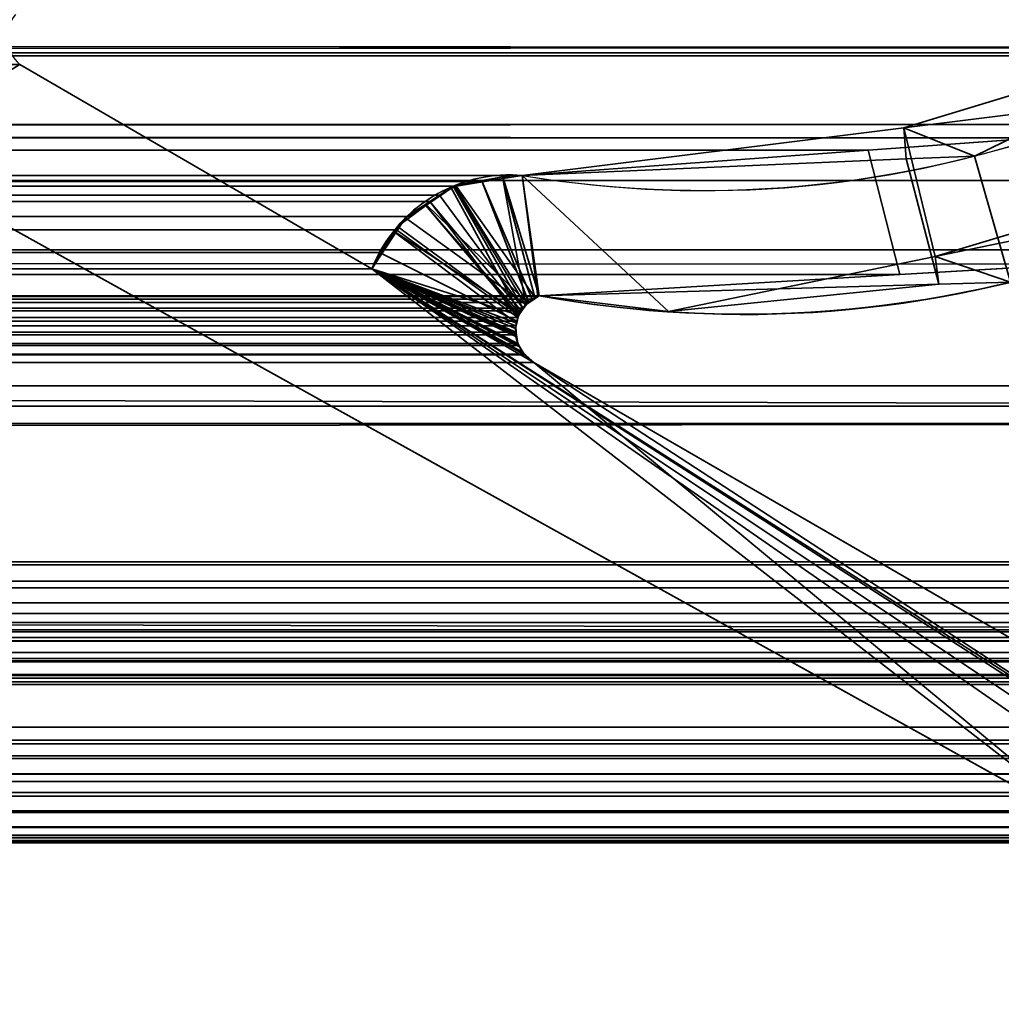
# Model space of a CAD drawing. Header units: millimetres. Extents: x -603 to 3703, y -120 to 193.
# Tile 417 of 656: x 1973 to 1979, y -6 to 0. Entities that reach past the tile are written whole.
import ezdxf

# ---------------------------------------------------------------- set-up
doc = ezdxf.new("R2010")
doc.units = ezdxf.units.MM
doc.layers.add('152', color=7, linetype='Continuous', true_color=0xffffff)

# ---------------------------------------------------------------- blocks, each defined once
blk = doc.blocks.new('UG_SURFACE_002')
at = {"layer": '152', "color": 252, "linetype": 'Continuous', "lineweight": 35}
for points in [[(2177.5, -35, 2213.0001), (2177.5, 174.4, 2213.0001), (822.5, 174.4, 2213.0001), (822.5, -35, 2213.0001)], [(972.5, -35, 2063), (972.5, 174.4, 2063), (2027.4999, 174.4, 2063), (2027.4999, -35, 2063)]]:
    blk.add_3dface(points, dxfattribs=at)
blk = doc.blocks.new('UG_SURFACE_085')
at = {"layer": '152', "color": 43, "linetype": 'Continuous', "lineweight": 35}
for points in [[(1016, -49, 2017), (1984, -49, 2017), (1984, 0, 2017), (1016, 0, 2017)], [(1081, 0, 948), (1107, 0, 951.5), (1984, 0, 2), (1016, 0, 2)], [(1107, 0, 1186.5), (1081, 0, 1190.0001), (1016, 0, 2017), (1984, 0, 2017)], [(1984, 0, 2017), (1984, 0, 2), (1107, 0, 951.5), (1107, 0, 1186.5)], [(1016, 0, 2), (1984, 0, 2), (1984, -2), (1016, -2)], [(1016, -47), (1016, -2), (1984, -2), (1984, -47)]]:
    blk.add_3dface(points, dxfattribs=at)
blk = doc.blocks.new('UG_SURFACE_089')
at = {"layer": '152', "color": 252, "linetype": 'Continuous', "lineweight": 35}
for points in [[(1011, -46.92, 2022.5), (1989, -46.92, 2022.5), (1989, 14.42, 2022.5), (1011, 14.42, 2022.5)], [(1012.5, -46.92, 2020.9999), (1012.5, 14.42, 2020.9999), (1987.5, 14.42, 2020.9999), (1987.5, -46.92, 2020.9999)]]:
    blk.add_3dface(points, dxfattribs=at)
blk = doc.blocks.new('UG_SURFACE_144')
at = {"layer": '152', "color": 7, "linetype": 'Continuous', "lineweight": 35}
for points in [[(1981.4751, 0.7572, 2014.9751), (1980.0892, -0.0172, 2013.5891), (1019.9108, -0.0172, 2013.5891), (1018.5249, 0.7572, 2014.9751)], [(1014.2697, -0.8721, 2019.2304), (1985.6925, 0.5499, 2019.1925), (1985.6869, -0.4242, 2019.187)], [(1014.2697, -0.8721, 2019.2304), (1014.3075, 0.5499, 2019.1925), (1985.6925, 0.5499, 2019.1925)], [(1981.8425, 0.0339, 2015.3425), (1017.8912, 0.4417, 2015.6088), (1019.3079, -0.7461, 2014.1921)], [(1981.8425, 0.0339, 2015.3425), (1982.1423, 0.3422, 2015.6424), (1017.8912, 0.4417, 2015.6088)], [(1986.8573, -2.122, 2020.3571), (1013.2391, 0.3109, 2020.2608), (1013.1508, -2.0882, 2020.3493)], [(1986.8573, -2.122, 2020.3571), (1986.7144, 0.3099, 2020.2143), (1013.2391, 0.3109, 2020.2608)], [(1981.8425, 0.0339, 2015.3425), (1019.3079, -0.7461, 2014.1921), (1019.6105, -0.83, 2013.8896)], [(1019.6105, -0.83, 2013.8896), (1980.3668, -0.7665, 2013.8669), (1981.8425, 0.0339, 2015.3425)], [(1019.9108, -0.0172, 2013.5891), (1980.0892, -0.0172, 2013.5891), (1979.208, -0.5094, 2012.7079)], [(1020.792, -0.5094, 2012.7079), (1019.9108, -0.0172, 2013.5891), (1979.208, -0.5094, 2012.7079)], [(1026.9057, -0.0688, 2006.5944), (1024.7903, -1.2961, 2008.7097), (1975.2097, -1.2961, 2008.7097), (1973.0943, -0.0688, 2006.5944)], [(1973.0943, -0.0688, 2006.5944), (1975.2097, -1.2961, 2008.7097), (1979.6005, -4.6975, 2013.1006), (1972.2236, -0.597, 2005.7235)], [(1985.6869, -0.4242, 2019.187), (1014.1946, -1.1999, 2019.3055), (1014.2697, -0.8721, 2019.2304)], [(1985.6869, -0.4242, 2019.187), (1985.8462, -1.1821, 2019.3462), (1014.1946, -1.1999, 2019.3055)], [(1979.208, -0.5094, 2012.7079), (1978.1899, -0.5839, 2011.6899), (1021.8101, -0.5839, 2011.6899), (1020.792, -0.5094, 2012.7079)], [(1978.1899, -0.5839, 2011.6899), (1979.208, -0.5094, 2012.7079), (1979.4418, -1.2682, 2012.9418), (1978.3791, -1.3308, 2011.8792)], [(1021.8101, -0.5839, 2011.6899), (1978.1899, -0.5839, 2011.6899), (1976.1124, -0.7357, 2009.6123), (1023.8876, -0.7357, 2009.6123)], [(1978.3791, -1.3308, 2011.8792), (1976.2144, -1.4582, 2009.7144), (1976.1124, -0.7357, 2009.6123), (1978.1899, -0.5839, 2011.6899)], [(1972.2236, -0.597, 2005.7235), (1979.6005, -4.6975, 2013.1006), (1020.3995, -4.6975, 2013.1006), (1027.7764, -0.597, 2005.7235)], [(1979.4418, -1.2682, 2012.9418), (1980.3668, -0.7665, 2013.8669), (1019.6105, -0.83, 2013.8896)], [(1024.0185, -0.7343, 2009.4814), (1023.8876, -0.7357, 2009.6123), (1976.1124, -0.7357, 2009.6123)], [(1024.0185, -0.7343, 2009.4814), (1976.1124, -0.7357, 2009.6123), (1975.8708, -0.7731, 2009.3708)], [(1975.8708, -0.7731, 2009.3708), (1024.1283, -0.7667, 2009.3718), (1024.0185, -0.7343, 2009.4814)], [(1024.1283, -0.7667, 2009.3718), (1975.8708, -0.7731, 2009.3708), (1975.6985, -0.7998, 2009.1984)], [(1975.6985, -0.7998, 2009.1984), (1024.3875, -0.8429, 2009.1126), (1024.1283, -0.7667, 2009.3718)], [(1976.2069, -1.462, 2009.707), (1976.1724, -1.4795, 2009.6724), (1975.8708, -0.7731, 2009.3708), (1976.1124, -0.7357, 2009.6123)], [(1976.1124, -0.7357, 2009.6123), (1976.2144, -1.4582, 2009.7144), (1976.2069, -1.462, 2009.707)], [(1975.6985, -0.7998, 2009.1984), (1975.6159, -0.8539, 2009.1159), (1024.3875, -0.8429, 2009.1126)], [(1976.1159, -1.5323, 2009.6159), (1975.6159, -0.8539, 2009.1159), (1975.6985, -0.7998, 2009.1984)], [(1975.6985, -0.7998, 2009.1984), (1975.8708, -0.7731, 2009.3708), (1976.1524, -1.4982, 2009.6524), (1976.1159, -1.5323, 2009.6159)], [(1975.8708, -0.7731, 2009.3708), (1976.1724, -1.4795, 2009.6724), (1976.1524, -1.4982, 2009.6524)], [(1019.6105, -0.83, 2013.8896), (1021.6314, -1.3904, 2011.8687), (1978.3791, -1.3308, 2011.8792)], [(1978.3791, -1.3308, 2011.8792), (1979.4418, -1.2682, 2012.9418), (1019.6105, -0.83, 2013.8896)], [(1024.3959, -0.8454, 2009.104), (1024.3875, -0.8429, 2009.1126), (1975.6159, -0.8539, 2009.1159)], [(1024.3959, -0.8454, 2009.104), (1975.6159, -0.8539, 2009.1159), (1975.5583, -0.8916, 2009.0582)], [(1975.5583, -0.8916, 2009.0582), (1024.443, -0.8844, 2009.057), (1024.3959, -0.8454, 2009.104)], [(1024.645, -1.0515, 2008.8551), (1024.443, -0.8844, 2009.057), (1975.5583, -0.8916, 2009.0582)], [(1975.5583, -0.8916, 2009.0582), (1975.6159, -0.8539, 2009.1159), (1976.1159, -1.5323, 2009.6159), (1976.1066, -1.5495, 2009.6066)], [(1024.645, -1.0515, 2008.8551), (1975.5583, -0.8916, 2009.0582), (1975.4189, -0.9829, 2008.919)], [(1976.0853, -1.5884, 2009.5854), (1975.3581, -1.0629, 2008.8582), (1975.4189, -0.9829, 2008.919), (1975.5583, -0.8916, 2009.0582)], [(1976.1066, -1.5495, 2009.6066), (1976.0853, -1.5884, 2009.5854), (1975.5583, -0.8916, 2009.0582)], [(1975.4189, -0.9829, 2008.919), (1024.6468, -1.0545, 2008.8532), (1024.645, -1.0515, 2008.8551)], [(1975.4189, -0.9829, 2008.919), (1975.3581, -1.0629, 2008.8582), (1024.6468, -1.0545, 2008.8532)], [(1024.6468, -1.0545, 2008.8532), (1975.3581, -1.0629, 2008.8582), (1975.2555, -1.1981, 2008.7554)], [(1975.2555, -1.1981, 2008.7554), (1024.7903, -1.2961, 2008.7097), (1024.6468, -1.0545, 2008.8532)], [(1975.2555, -1.1981, 2008.7554), (1975.3581, -1.0629, 2008.8582), (1976.0853, -1.5884, 2009.5854), (1976.0796, -1.6115, 2009.5797)], [(1014.1946, -1.1999, 2019.3055), (1985.8462, -1.1821, 2019.3462), (1986.3259, -3.4653, 2019.8257)], [(1986.3259, -3.4653, 2019.8257), (1013.6755, -3.4656, 2019.8245), (1014.1946, -1.1999, 2019.3055)], [(1975.2555, -1.1981, 2008.7554), (1975.2097, -1.2961, 2008.7097), (1024.7903, -1.2961, 2008.7097)], [(1976.0796, -1.6115, 2009.5797), (1976.0729, -1.6382, 2009.573), (1975.2097, -1.2961, 2008.7097), (1975.2555, -1.1981, 2008.7554)], [(1975.2097, -1.2961, 2008.7097), (1980.1003, -4.5617, 2013.6001), (1980.0317, -4.6469, 2013.5317)], [(1975.2097, -1.2961, 2008.7097), (1980.1462, -4.441, 2013.6461), (1980.1432, -4.4634, 2013.6433)], [(1980.1462, -4.441, 2013.6461), (1975.2097, -1.2961, 2008.7097), (1976.1825, -1.8586, 2009.6824)], [(1980.1432, -4.4634, 2013.6433), (1980.1078, -4.5523, 2013.6077), (1980.1003, -4.5617, 2013.6001), (1975.2097, -1.2961, 2008.7097)], [(1975.2097, -1.2961, 2008.7097), (1976.0729, -1.6382, 2009.573), (1976.0729, -1.6768, 2009.573)], [(1975.2097, -1.2961, 2008.7097), (1976.123, -1.8086, 2009.6228), (1976.1276, -1.8126, 2009.6276), (1976.1825, -1.8586, 2009.6824)], [(1975.2097, -1.2961, 2008.7097), (1976.0859, -1.7456, 2009.5859), (1976.0927, -1.7572, 2009.5928)], [(1976.0927, -1.7572, 2009.5928), (1976.123, -1.8086, 2009.6228), (1975.2097, -1.2961, 2008.7097)], [(1976.0729, -1.6768, 2009.573), (1976.0728, -1.6936, 2009.5727), (1975.2097, -1.2961, 2008.7097)], [(1976.0728, -1.6936, 2009.5727), (1976.0859, -1.7456, 2009.5859), (1975.2097, -1.2961, 2008.7097)], [(1979.7131, -4.7292, 2013.2132), (1979.6005, -4.6975, 2013.1006), (1975.2097, -1.2961, 2008.7097), (1980.0317, -4.6469, 2013.5317)], [(1978.3791, -1.3308, 2011.8792), (1021.6314, -1.3904, 2011.8687), (1022.2456, -1.5607, 2011.2543)], [(1978.3791, -1.3308, 2011.8792), (1022.2456, -1.5607, 2011.2543), (1023.7856, -1.4582, 2009.7144)], [(1023.7856, -1.4582, 2009.7144), (1976.2144, -1.4582, 2009.7144), (1978.3791, -1.3308, 2011.8792)], [(1023.7856, -1.4582, 2009.7144), (1023.7929, -1.4627, 2009.7072), (1976.2069, -1.462, 2009.707)], [(1976.2069, -1.462, 2009.707), (1976.2144, -1.4582, 2009.7144), (1023.7856, -1.4582, 2009.7144)], [(1976.1724, -1.4795, 2009.6724), (1976.2069, -1.462, 2009.707), (1023.7929, -1.4627, 2009.7072)], [(1976.1724, -1.4795, 2009.6724), (1023.7929, -1.4627, 2009.7072), (1023.8483, -1.4972, 2009.6517)], [(1023.8483, -1.4972, 2009.6517), (1976.1524, -1.4982, 2009.6524), (1976.1724, -1.4795, 2009.6724)], [(1976.1159, -1.5323, 2009.6159), (1023.8483, -1.4972, 2009.6517), (1023.8578, -1.5032, 2009.6421)], [(1976.1159, -1.5323, 2009.6159), (1976.1524, -1.4982, 2009.6524), (1023.8483, -1.4972, 2009.6517)], [(1023.8578, -1.5032, 2009.6421), (1976.1066, -1.5495, 2009.6066), (1976.1159, -1.5323, 2009.6159)], [(1023.8578, -1.5032, 2009.6421), (1023.8941, -1.549, 2009.6059), (1976.1066, -1.5495, 2009.6066)], [(1976.0853, -1.5884, 2009.5854), (1023.8941, -1.549, 2009.6059), (1023.8994, -1.5558, 2009.6006)], [(1976.0853, -1.5884, 2009.5854), (1976.1066, -1.5495, 2009.6066), (1023.8941, -1.549, 2009.6059)], [(1023.8994, -1.5558, 2009.6006), (1976.0796, -1.6115, 2009.5797), (1976.0853, -1.5884, 2009.5854)], [(1023.8994, -1.5558, 2009.6006), (1023.9217, -1.6106, 2009.5782), (1976.0796, -1.6115, 2009.5797)], [(1023.9217, -1.6106, 2009.5782), (1023.9217, -1.6108, 2009.5782), (1976.0796, -1.6115, 2009.5797)], [(1976.0729, -1.6382, 2009.573), (1023.9217, -1.6108, 2009.5782), (1023.9288, -1.6734, 2009.5713)], [(1976.0729, -1.6382, 2009.573), (1976.0796, -1.6115, 2009.5797), (1023.9217, -1.6108, 2009.5782)], [(1023.9288, -1.6734, 2009.5713), (1976.0729, -1.6768, 2009.573), (1976.0729, -1.6382, 2009.573)], [(1976.0728, -1.6936, 2009.5727), (1023.9283, -1.6767, 2009.5718), (1023.9205, -1.7264, 2009.5794)], [(1023.9205, -1.7264, 2009.5794), (1976.0859, -1.7456, 2009.5859), (1976.0728, -1.6936, 2009.5727)], [(1023.9288, -1.6734, 2009.5713), (1023.9283, -1.6767, 2009.5718), (1976.0729, -1.6768, 2009.573)], [(1976.0728, -1.6936, 2009.5727), (1976.0729, -1.6768, 2009.573), (1023.9283, -1.6767, 2009.5718)], [(1976.123, -1.8086, 2009.6228), (1023.9074, -1.7574, 2009.5925), (1023.8804, -1.8045, 2009.6197)], [(1023.9074, -1.7574, 2009.5925), (1976.0927, -1.7572, 2009.5928), (1976.0859, -1.7456, 2009.5859)], [(1976.0859, -1.7456, 2009.5859), (1023.9141, -1.7456, 2009.5859), (1023.9074, -1.7574, 2009.5925)], [(1976.123, -1.8086, 2009.6228), (1976.0927, -1.7572, 2009.5928), (1023.9074, -1.7574, 2009.5925)], [(1023.9205, -1.7264, 2009.5794), (1023.9141, -1.7456, 2009.5859), (1976.0859, -1.7456, 2009.5859)], [(1976.1276, -1.8126, 2009.6276), (1023.872, -1.8117, 2009.6281), (1023.8175, -1.8586, 2009.6824)], [(1023.8175, -1.8586, 2009.6824), (1976.1825, -1.8586, 2009.6824), (1976.1276, -1.8126, 2009.6276)], [(1023.8804, -1.8045, 2009.6197), (1023.872, -1.8117, 2009.6281), (1976.1276, -1.8126, 2009.6276)], [(1023.8804, -1.8045, 2009.6197), (1976.1276, -1.8126, 2009.6276), (1976.123, -1.8086, 2009.6228)], [(1979.9683, -4.0486, 2013.4683), (1976.1825, -1.8586, 2009.6824), (1023.8175, -1.8586, 2009.6824), (1020.0317, -4.0486, 2013.4683)], [(1976.1825, -1.8586, 2009.6824), (1979.9683, -4.0486, 2013.4683), (1980.0566, -4.1271, 2013.5567), (1980.1462, -4.441, 2013.6461)], [(1013.1508, -2.0882, 2020.3493), (1013.0994, -2.223, 2020.4005), (1986.8972, -2.2255, 2020.3972)], [(1013.1508, -2.0882, 2020.3493), (1986.8972, -2.2255, 2020.3972), (1986.8573, -2.122, 2020.3571)], [(1986.8972, -2.2255, 2020.3972), (1013.0994, -2.223, 2020.4005), (1012.7817, -3.0566, 2020.7183)], [(1012.7817, -3.0566, 2020.7183), (1987.2183, -3.0566, 2020.7183), (1986.8972, -2.2255, 2020.3972)], [(1987.2634, -3.1716, 2020.7634), (1987.2252, -3.074, 2020.7253), (1012.7748, -3.074, 2020.7253), (1012.7366, -3.1716, 2020.7634)], [(1012.7748, -3.074, 2020.7253), (1987.2252, -3.074, 2020.7253), (1987.2183, -3.0566, 2020.7183), (1012.7817, -3.0566, 2020.7183)], [(1012.7366, -3.1716, 2020.7634), (1012.7319, -3.2122, 2020.7682), (1987.2681, -3.2122, 2020.7682)], [(1012.7366, -3.1716, 2020.7634), (1987.2681, -3.2122, 2020.7682), (1987.2634, -3.1716, 2020.7634)], [(1987.2681, -3.2122, 2020.7682), (1012.7319, -3.2122, 2020.7682), (1012.7214, -3.3021, 2020.7787)], [(1987.2786, -3.3021, 2020.7787), (1987.2681, -3.2122, 2020.7682), (1012.7214, -3.3021, 2020.7787)], [(1012.7214, -3.3021, 2020.7787), (1012.7302, -3.3666, 2020.7696), (1987.2698, -3.3666, 2020.7696), (1987.2786, -3.3021, 2020.7787)], [(1987.2698, -3.3666, 2020.7696), (1012.7302, -3.3666, 2020.7696), (1012.7378, -3.4209, 2020.7622)], [(1987.2622, -3.4209, 2020.7622), (1987.2698, -3.3666, 2020.7696), (1012.7378, -3.4209, 2020.7622)], [(1987.2622, -3.4209, 2020.7622), (1012.7378, -3.4209, 2020.7622), (1012.7558, -3.4761, 2020.7443)], [(1987.2442, -3.4761, 2020.7443), (1987.2622, -3.4209, 2020.7622), (1012.7558, -3.4761, 2020.7443)], [(1012.7558, -3.4761, 2020.7443), (1012.7753, -3.5105, 2020.7248), (1987.2247, -3.5105, 2020.7248), (1987.2442, -3.4761, 2020.7443)], [(1986.3398, -3.5319, 2019.8398), (1013.6602, -3.5319, 2019.8398), (1013.6755, -3.4656, 2019.8245)], [(1013.6755, -3.4656, 2019.8245), (1986.3259, -3.4653, 2019.8257), (1986.3398, -3.5319, 2019.8398)], [(1987.1737, -3.6004, 2020.6738), (1012.7753, -3.5105, 2020.7248), (1012.8263, -3.6004, 2020.6738)], [(1987.1737, -3.6004, 2020.6738), (1987.2247, -3.5105, 2020.7248), (1012.7753, -3.5105, 2020.7248)], [(1013.5705, -3.6511, 2019.9294), (1986.3398, -3.5319, 2019.8398), (1986.4295, -3.6511, 2019.9294)], [(1013.5705, -3.6511, 2019.9294), (1013.6602, -3.5319, 2019.8398), (1986.3398, -3.5319, 2019.8398)], [(1987.1737, -3.6004, 2020.6738), (1012.8263, -3.6004, 2020.6738), (1012.8601, -3.6291, 2020.6399)], [(1012.8601, -3.6291, 2020.6399), (1987.1422, -3.6359, 2020.642), (1987.1737, -3.6004, 2020.6738)], [(1012.8601, -3.6291, 2020.6399), (1012.9831, -3.7332, 2020.5169), (1987.0169, -3.7332, 2020.5169)], [(1987.0169, -3.7332, 2020.5169), (1987.1287, -3.6509, 2020.6287), (1012.8601, -3.6291, 2020.6399)], [(1987.1287, -3.6509, 2020.6287), (1987.1422, -3.6359, 2020.642), (1012.8601, -3.6291, 2020.6399)], [(1013.5633, -3.6559, 2019.9368), (1986.4367, -3.6559, 2019.9368), (1986.5602, -3.7382, 2020.0603), (1013.4398, -3.7382, 2020.0603)], [(1986.4295, -3.6511, 2019.9294), (1013.5633, -3.6559, 2019.9368), (1013.5705, -3.6511, 2019.9294)], [(1986.4295, -3.6511, 2019.9294), (1986.4367, -3.6559, 2019.9368), (1013.5633, -3.6559, 2019.9368)], [(1012.9995, -3.7378, 2020.5004), (1987.0005, -3.7378, 2020.5004), (1987.0169, -3.7332, 2020.5169), (1012.9831, -3.7332, 2020.5169)], [(1013.1394, -3.7769, 2020.3607), (1986.8606, -3.7769, 2020.3607), (1987.0005, -3.7378, 2020.5004), (1012.9995, -3.7378, 2020.5004)], [(1986.8026, -3.7931, 2020.3025), (1013.1394, -3.7769, 2020.3607), (1013.1974, -3.7931, 2020.3025)], [(1986.8026, -3.7931, 2020.3025), (1986.8606, -3.7769, 2020.3607), (1013.1394, -3.7769, 2020.3607)], [(1013.1974, -3.7931, 2020.3025), (1986.7063, -3.7758, 2020.2062), (1986.8026, -3.7931, 2020.3025)], [(1013.1974, -3.7931, 2020.3025), (1013.2937, -3.7758, 2020.2062), (1986.7063, -3.7758, 2020.2062)], [(1986.5836, -3.7538, 2020.0837), (1013.2937, -3.7758, 2020.2062), (1013.4164, -3.7538, 2020.0837)], [(1986.5836, -3.7538, 2020.0837), (1986.7063, -3.7758, 2020.2062), (1013.2937, -3.7758, 2020.2062)], [(1013.4164, -3.7538, 2020.0837), (1986.5602, -3.7382, 2020.0603), (1986.5836, -3.7538, 2020.0837)], [(1013.4164, -3.7538, 2020.0837), (1013.4398, -3.7382, 2020.0603), (1986.5602, -3.7382, 2020.0603)], [(1019.9444, -4.1298, 2013.5555), (1980.0566, -4.1271, 2013.5567), (1979.9683, -4.0486, 2013.4683)], [(1979.9683, -4.0486, 2013.4683), (1020.0317, -4.0486, 2013.4683), (1019.9444, -4.1298, 2013.5555)], [(1019.9095, -4.1622, 2013.5903), (1980.0806, -4.1484, 2013.5806), (1980.0566, -4.1271, 2013.5567)], [(1980.0566, -4.1271, 2013.5567), (1019.9444, -4.1298, 2013.5555), (1019.9095, -4.1622, 2013.5903)], [(1019.8807, -4.223, 2013.6194), (1980.1209, -4.2216, 2013.6209), (1980.0806, -4.1484, 2013.5806)], [(1019.9095, -4.1622, 2013.5903), (1019.8807, -4.223, 2013.6194), (1980.0806, -4.1484, 2013.5806)], [(1019.8613, -4.2638, 2013.6387), (1980.1297, -4.2376, 2013.6297), (1980.1209, -4.2216, 2013.6209)], [(1980.1209, -4.2216, 2013.6209), (1019.8807, -4.223, 2013.6194), (1019.8613, -4.2638, 2013.6387)], [(1019.8613, -4.2638, 2013.6387), (1980.1521, -4.3284, 2013.6521), (1980.1297, -4.2376, 2013.6297)], [(1019.851, -4.3071, 2013.649), (1019.8498, -4.3306, 2013.6502), (1980.1522, -4.3304, 2013.6523)], [(1019.8613, -4.2638, 2013.6387), (1019.851, -4.3071, 2013.649), (1980.1521, -4.3284, 2013.6521)], [(1019.851, -4.3071, 2013.649), (1980.1522, -4.3304, 2013.6523), (1980.1521, -4.3284, 2013.6521)], [(1980.1522, -4.3304, 2013.6523), (1019.8498, -4.3306, 2013.6502), (1019.8462, -4.3976, 2013.6538)], [(1980.1546, -4.3759, 2013.6547), (1980.1522, -4.3304, 2013.6523), (1019.8462, -4.3976, 2013.6538)], [(1980.1546, -4.3759, 2013.6547), (1019.8462, -4.3976, 2013.6538), (1019.8519, -4.4412, 2013.648)], [(1980.1546, -4.3759, 2013.6547), (1019.8519, -4.4412, 2013.648), (1019.8519, -4.4415, 2013.648)], [(1019.8519, -4.4415, 2013.648), (1980.1462, -4.441, 2013.6461), (1980.1546, -4.3759, 2013.6547)], [(1980.1432, -4.4634, 2013.6433), (1980.1462, -4.441, 2013.6461), (1019.8519, -4.4415, 2013.648)], [(1019.8519, -4.4415, 2013.648), (1019.8922, -4.5523, 2013.6077), (1980.1078, -4.5523, 2013.6077)], [(1980.1078, -4.5523, 2013.6077), (1980.1432, -4.4634, 2013.6433), (1019.8519, -4.4415, 2013.648)], [(1019.8997, -4.5617, 2013.6001), (1980.1003, -4.5617, 2013.6001), (1980.1078, -4.5523, 2013.6077), (1019.8922, -4.5523, 2013.6077)], [(1019.9683, -4.6469, 2013.5317), (1980.0317, -4.6469, 2013.5317), (1980.1003, -4.5617, 2013.6001), (1019.8997, -4.5617, 2013.6001)], [(1980.0277, -4.6518, 2013.5276), (1019.9683, -4.6469, 2013.5317), (1019.9723, -4.6518, 2013.5276)], [(1980.0277, -4.6518, 2013.5276), (1980.0317, -4.6469, 2013.5317), (1019.9683, -4.6469, 2013.5317)], [(1980.0277, -4.6518, 2013.5276), (1019.9723, -4.6518, 2013.5276), (1020.0671, -4.706, 2013.4327)], [(1020.0671, -4.706, 2013.4327), (1979.9342, -4.7114, 2013.4342), (1980.0277, -4.6518, 2013.5276)], [(1979.9322, -4.7126, 2013.432), (1020.0671, -4.706, 2013.4327), (1020.1013, -4.7255, 2013.3986)], [(1979.9322, -4.7126, 2013.432), (1979.9342, -4.7114, 2013.4342), (1020.0671, -4.706, 2013.4327)], [(1979.9322, -4.7126, 2013.432), (1020.1013, -4.7255, 2013.3986), (1020.1766, -4.735, 2013.3233)], [(1020.1766, -4.735, 2013.3233), (1979.823, -4.7332, 2013.3231), (1979.9322, -4.7126, 2013.432)], [(1020.2439, -4.7435, 2013.2561), (1979.7131, -4.7292, 2013.2132), (1979.7658, -4.744, 2013.2658)], [(1020.2439, -4.7435, 2013.2561), (1020.287, -4.7307, 2013.2129), (1979.7131, -4.7292, 2013.2132)], [(1020.287, -4.7307, 2013.2129), (1020.3995, -4.6975, 2013.1006), (1979.6005, -4.6975, 2013.1006)], [(1979.6005, -4.6975, 2013.1006), (1979.7131, -4.7292, 2013.2132), (1020.287, -4.7307, 2013.2129)], [(1979.7658, -4.744, 2013.2658), (1979.823, -4.7332, 2013.3231), (1020.1766, -4.735, 2013.3233)], [(1979.7658, -4.744, 2013.2658), (1020.1766, -4.735, 2013.3233), (1020.2439, -4.7435, 2013.2561)]]:
    blk.add_3dface(points, dxfattribs=at)
blk = doc.blocks.new('UG_SURFACE_145')
at = {"layer": '152', "color": 7, "linetype": 'Continuous', "lineweight": 35}
for points in [[(1980.442, 0.1689, -7), (1978.8275, -0.6193, -7), (1978.4043, -0.4504, 2011.9042)], [(1978.4043, -0.4504, 2011.9042), (1979.8343, -0.2724, 2013.3343), (1980.442, 0.1689, -7)], [(1980.7552, -0.5715, -7), (1979.0441, -1.3769, -7), (1978.8275, -0.6193, -7), (1980.442, 0.1689, -7)], [(1973.0943, -0.0688, -7), (1975.2097, -1.2961, -7), (1979.6005, -4.6975, -7), (1972.2236, -0.597, -7)], [(1972.2236, -0.597, 2005.7235), (1979.6005, -4.6975, 2013.1006), (1975.2097, -1.2961, 2008.7097), (1973.0943, -0.0688, 2006.5944)], [(1973.0943, -0.0688, 2006.5944), (1975.2097, -1.2961, 2008.7097), (1975.2097, -1.2961, -7), (1973.0943, -0.0688, -7)], [(1978.5916, -1.2233, 2012.0914), (1980.5548, -0.8182, 2014.0548), (1979.8343, -0.2724, 2013.3343), (1978.4043, -0.4504, 2011.9042)], [(1976.9908, -1.5536, 2010.4909), (1978.5916, -1.2233, 2012.0914), (1978.4043, -0.4504, 2011.9042), (1976.1124, -0.7357, 2009.6123)], [(1976.1124, -0.7357, 2009.6123), (1978.4043, -0.4504, 2011.9042), (1978.4173, -0.6369, -7)], [(1978.8275, -0.6193, -7), (1978.4173, -0.6369, -7), (1978.4043, -0.4504, 2011.9042)], [(1980.7552, -0.5715, -7), (1980.5548, -0.8182, 2014.0548), (1978.5916, -1.2233, 2012.0914)], [(1978.5916, -1.2233, 2012.0914), (1979.0441, -1.3769, -7), (1980.7552, -0.5715, -7)], [(1972.2236, -0.597, -7), (1979.6005, -4.6975, -7), (1979.6005, -4.6975, 2013.1006), (1972.2236, -0.597, 2005.7235)], [(1978.6143, -1.3892, -7), (1976.2144, -1.4582, -7), (1976.1124, -0.7357, -7), (1978.4173, -0.6369, -7)], [(1978.4173, -0.6369, -7), (1976.1124, -0.7357, -7), (1976.1124, -0.7357, 2009.6123)], [(1978.4173, -0.6369, -7), (1978.8275, -0.6193, -7), (1979.0441, -1.3769, -7), (1978.6143, -1.3892, -7)], [(1975.9961, -0.7431, -7), (1975.7121, -0.7943, -7), (1975.7063, -0.8023, 2009.2063)], [(1975.7063, -0.8023, 2009.2063), (1975.9963, -0.7548, 2009.4962), (1975.9961, -0.7431, -7)], [(1975.9963, -0.7548, 2009.4962), (1975.7063, -0.8023, 2009.2063), (1976.1311, -1.5143, 2009.6309), (1976.1348, -1.5118, 2009.6347)], [(1975.7121, -0.7943, -7), (1975.9961, -0.7431, -7), (1976.2144, -1.4582, -7), (1976.191, -1.4725, -7)], [(1976.2144, -1.4582, -7), (1975.9961, -0.7431, -7), (1976.0536, -0.7327, -7), (1976.1124, -0.7357, -7)], [(1976.0536, -0.7327, -7), (1975.9961, -0.7431, -7), (1975.9963, -0.7548, 2009.4962)], [(1976.1124, -0.7357, -7), (1976.0536, -0.7327, -7), (1975.9963, -0.7548, 2009.4962)], [(1976.1908, -1.4741, 2009.6908), (1976.2144, -1.4582, 2009.7144), (1976.1124, -0.7357, 2009.6123), (1975.9963, -0.7548, 2009.4962)], [(1975.9963, -0.7548, 2009.4962), (1976.1124, -0.7357, 2009.6123), (1976.1124, -0.7357, -7)], [(1976.1348, -1.5118, 2009.6347), (1976.1908, -1.4741, 2009.6908), (1975.9963, -0.7548, 2009.4962)], [(1976.1124, -0.7357, 2009.6123), (1976.2144, -1.4582, 2009.7144), (1976.9908, -1.5536, 2010.4909)], [(1975.7067, -0.7979, -7), (1975.5348, -0.9097, -7), (1975.5332, -0.9168, 2009.0332)], [(1975.5332, -0.9168, 2009.0332), (1975.6837, -0.8061, 2009.1836), (1975.7067, -0.7979, -7)], [(1975.6837, -0.8061, 2009.1836), (1975.5332, -0.9168, 2009.0332), (1976.0981, -1.5642, 2009.598)], [(1976.1441, -1.5015, -7), (1975.5348, -0.9097, -7), (1975.7067, -0.7979, -7)], [(1975.6837, -0.8061, 2009.1836), (1975.7063, -0.8023, 2009.2063), (1975.7067, -0.7979, -7)], [(1976.0981, -1.5642, 2009.598), (1976.1311, -1.5143, 2009.6309), (1975.7063, -0.8023, 2009.2063), (1975.6837, -0.8061, 2009.1836)], [(1975.7121, -0.7943, -7), (1975.7067, -0.7979, -7), (1975.7063, -0.8023, 2009.2063)], [(1976.191, -1.4725, -7), (1976.1441, -1.5015, -7), (1975.7067, -0.7979, -7), (1975.7121, -0.7943, -7)], [(1975.3628, -1.0424, 2008.8627), (1975.5348, -0.9097, -7), (1975.4118, -0.9899, -7)], [(1975.3628, -1.0424, 2008.8627), (1975.5332, -0.9168, 2009.0332), (1975.5348, -0.9097, -7)], [(1975.5332, -0.9168, 2009.0332), (1975.3628, -1.0424, 2008.8627), (1976.0907, -1.5754, 2009.5906)], [(1975.4118, -0.9899, -7), (1975.5348, -0.9097, -7), (1976.1441, -1.5015, -7), (1976.1363, -1.5121, -7)], [(1975.5332, -0.9168, 2009.0332), (1976.0907, -1.5754, 2009.5906), (1976.0981, -1.5642, 2009.598)], [(1975.4118, -0.9899, -7), (1975.3529, -1.0791, -7), (1975.3432, -1.0747, 2008.8432)], [(1975.3432, -1.0747, 2008.8432), (1975.3628, -1.0424, 2008.8627), (1975.4118, -0.9899, -7)], [(1975.3529, -1.0791, -7), (1975.4118, -0.9899, -7), (1976.1363, -1.5121, -7), (1976.0988, -1.564, -7)], [(1976.0773, -1.6229, 2009.5773), (1976.0907, -1.5754, 2009.5906), (1975.3628, -1.0424, 2008.8627), (1975.3432, -1.0747, 2008.8432)], [(1975.3432, -1.0747, 2008.8432), (1975.2097, -1.2961, 2008.7097), (1976.0729, -1.639, 2009.5727), (1976.0773, -1.6229, 2009.5773)], [(1975.2097, -1.2961, 2008.7097), (1975.3432, -1.0747, 2008.8432), (1975.3529, -1.0791, -7)], [(1976.0988, -1.564, -7), (1976.0907, -1.5754, -7), (1975.2097, -1.2961, -7), (1975.3529, -1.0791, -7)], [(1975.3529, -1.0791, -7), (1975.2097, -1.2961, -7), (1975.2097, -1.2961, 2008.7097)], [(1978.6143, -1.3892, -7), (1978.5916, -1.2233, 2012.0914), (1976.9908, -1.5536, 2010.4909)], [(1978.5916, -1.2233, 2012.0914), (1978.6143, -1.3892, -7), (1979.0441, -1.3769, -7)], [(1979.6005, -4.6975, -7), (1975.2097, -1.2961, -7), (1976.1825, -1.8586, -7)], [(1975.2097, -1.2961, -7), (1976.1133, -1.7962, -7), (1976.1328, -1.8137, -7)], [(1975.2097, -1.2961, -7), (1976.0859, -1.7456, -7), (1976.0959, -1.7641, -7)], [(1975.2097, -1.2961, -7), (1976.0907, -1.5754, -7), (1976.0792, -1.6228, -7)], [(1976.1328, -1.8137, -7), (1976.1825, -1.8586, -7), (1975.2097, -1.2961, -7)], [(1975.2097, -1.2961, -7), (1976.0715, -1.6552, -7), (1976.0756, -1.6815, -7), (1976.0859, -1.7456, -7)], [(1976.0959, -1.7641, -7), (1976.1133, -1.7962, -7), (1975.2097, -1.2961, -7)], [(1976.0792, -1.6228, -7), (1976.0715, -1.6552, -7), (1975.2097, -1.2961, -7)], [(1975.2097, -1.2961, 2008.7097), (1976.1239, -1.8099, 2009.624), (1976.096, -1.7629, 2009.5961)], [(1975.2097, -1.2961, 2008.7097), (1976.1819, -1.8582, 2009.6817), (1976.1306, -1.8154, 2009.6307)], [(1975.2097, -1.2961, 2008.7097), (1976.0742, -1.7028, 2009.5742), (1976.0737, -1.682, 2009.5737)], [(1976.096, -1.7629, 2009.5961), (1976.0859, -1.7456, 2009.5859), (1975.2097, -1.2961, 2008.7097)], [(1975.2097, -1.2961, 2008.7097), (1979.6005, -4.6975, 2013.1006), (1976.1819, -1.8582, 2009.6817)], [(1976.0859, -1.7456, 2009.5859), (1976.0742, -1.7028, 2009.5742), (1975.2097, -1.2961, 2008.7097)], [(1976.1306, -1.8154, 2009.6307), (1976.1239, -1.8099, 2009.624), (1975.2097, -1.2961, 2008.7097)], [(1976.0737, -1.682, 2009.5737), (1976.0729, -1.639, 2009.5727), (1975.2097, -1.2961, 2008.7097)], [(1978.6143, -1.3892, -7), (1976.9908, -1.5536, 2010.4909), (1976.2144, -1.4582, 2009.7144)], [(1976.2144, -1.4582, 2009.7144), (1976.2144, -1.4582, -7), (1978.6143, -1.3892, -7)], [(1976.191, -1.4725, -7), (1976.1908, -1.4741, 2009.6908), (1976.1348, -1.5118, 2009.6347)], [(1976.1348, -1.5118, 2009.6347), (1976.1441, -1.5015, -7), (1976.191, -1.4725, -7)], [(1976.2144, -1.4582, -7), (1976.2144, -1.4582, 2009.7144), (1976.1908, -1.4741, 2009.6908)], [(1976.1908, -1.4741, 2009.6908), (1976.191, -1.4725, -7), (1976.2144, -1.4582, -7)], [(1976.1311, -1.5143, 2009.6309), (1976.0981, -1.5642, 2009.598), (1976.0988, -1.564, -7)], [(1976.1311, -1.5143, 2009.6309), (1976.0988, -1.564, -7), (1976.1363, -1.5121, -7)], [(1976.1363, -1.5121, -7), (1976.1348, -1.5118, 2009.6347), (1976.1311, -1.5143, 2009.6309)], [(1976.1348, -1.5118, 2009.6347), (1976.1363, -1.5121, -7), (1976.1441, -1.5015, -7)], [(1976.0907, -1.5754, 2009.5906), (1976.0773, -1.6229, 2009.5773), (1976.0792, -1.6228, -7)], [(1976.0907, -1.5754, 2009.5906), (1976.0792, -1.6228, -7), (1976.0907, -1.5754, -7)], [(1976.0907, -1.5754, -7), (1976.0988, -1.564, -7), (1976.0981, -1.5642, 2009.598)], [(1976.0907, -1.5754, -7), (1976.0981, -1.5642, 2009.598), (1976.0907, -1.5754, 2009.5906)], [(1976.0715, -1.6552, -7), (1976.0792, -1.6228, -7), (1976.0773, -1.6229, 2009.5773)], [(1976.0715, -1.6552, -7), (1976.0773, -1.6229, 2009.5773), (1976.0729, -1.639, 2009.5727)], [(1976.0729, -1.639, 2009.5727), (1976.0756, -1.6815, -7), (1976.0715, -1.6552, -7)], [(1976.0729, -1.639, 2009.5727), (1976.0737, -1.682, 2009.5737), (1976.0756, -1.6815, -7)], [(1976.0859, -1.7456, -7), (1976.0756, -1.6815, -7), (1976.0737, -1.682, 2009.5737)], [(1976.0737, -1.682, 2009.5737), (1976.0742, -1.7028, 2009.5742), (1976.0859, -1.7456, -7)], [(1976.0742, -1.7028, 2009.5742), (1976.0859, -1.7456, 2009.5859), (1976.0859, -1.7456, -7)], [(1976.0959, -1.7641, -7), (1976.0859, -1.7456, -7), (1976.0859, -1.7456, 2009.5859)], [(1976.0859, -1.7456, 2009.5859), (1976.096, -1.7629, 2009.5961), (1976.0959, -1.7641, -7)], [(1976.1133, -1.7962, -7), (1976.0959, -1.7641, -7), (1976.096, -1.7629, 2009.5961)], [(1976.096, -1.7629, 2009.5961), (1976.1239, -1.8099, 2009.624), (1976.1133, -1.7962, -7)], [(1976.1239, -1.8099, 2009.624), (1976.1328, -1.8137, -7), (1976.1133, -1.7962, -7)], [(1976.1239, -1.8099, 2009.624), (1976.1306, -1.8154, 2009.6307), (1976.1328, -1.8137, -7)], [(1976.1825, -1.8586, -7), (1976.1328, -1.8137, -7), (1976.1306, -1.8154, 2009.6307)], [(1976.1306, -1.8154, 2009.6307), (1976.1819, -1.8582, 2009.6817), (1976.1825, -1.8586, -7)], [(1976.1819, -1.8582, 2009.6817), (1976.1825, -1.8586, 2009.6824), (1976.1825, -1.8586, -7)], [(1976.1825, -1.8586, 2009.6824), (1976.1819, -1.8582, 2009.6817), (1979.6005, -4.6975, 2013.1006)], [(1979.9683, -4.0486, -7), (1976.1825, -1.8586, -7), (1976.1825, -1.8586, 2009.6824), (1979.9683, -4.0486, 2013.4683)], [(1976.1825, -1.8586, -7), (1979.9683, -4.0486, -7), (1980, -4.0756, -7), (1979.6005, -4.6975, -7)], [(1979.9683, -4.0486, 2013.4683), (1976.1825, -1.8586, 2009.6824), (1979.6005, -4.6975, 2013.1006)]]:
    blk.add_3dface(points, dxfattribs=at)

msp = doc.modelspace()

# ---------------------------------------------------------------- linework, layer by layer
at = {"layer": '152', "color": 252, "linetype": 'Continuous', "lineweight": -3, "true_color": 0x939598}
for p, q in [((1016, 0, 2017), (1984, 0, 2017)), ((1016, 0, 2), (1984, 0, 2)), ((1026.9056, -0.0688, 2006.5944), (1973.0944, -0.0688, 2006.5944)), ((1975.2098, -1.2961, 2008.7098), (1973.0944, -0.0688, 2006.5944)), ((1975.2098, -1.2961, 2008.7098), (1973.0944, -0.0688, 2006.5944)), ((1973.0944, -0.0688, -7), (1975.2098, -1.2961, -7)), ((1973.0944, -0.0688, 2006.5944), (1973.0944, -0.0688, -7)), ((1979.6005, -4.6975, 2013.1005), (1972.2236, -0.597, 2005.7236)), ((1972.2236, -0.597, -7), (1979.6005, -4.6975, -7)), ((1972.2236, -0.597, 2005.7236), (1979.6005, -4.6975, 2013.1005)), ((1023.8876, -0.7357, 2009.6124), (1976.1124, -0.7357, 2009.6124)), ((1976.1124, -0.7357, 2009.6124), (1976.1124, -0.7357, -7)), ((1024.7902, -1.2961, 2008.7098), (1975.2098, -1.2961, 2008.7098)), ((1975.2098, -1.2961, 2008.7098), (1975.2098, -1.2961, -7)), ((1976.2144, -1.4582, 2009.7144), (1023.7856, -1.4582, 2009.7144)), ((1976.2144, -1.4582, -7), (1976.2144, -1.4582, 2009.7144)), ((1976.0859, -1.7456, 2009.5859), (1023.9141, -1.7456, 2009.5859)), ((1976.0859, -1.7456, -7), (1976.0859, -1.7456, 2009.5859)), ((1976.1825, -1.8586, 2009.6825), (1023.8175, -1.8586, 2009.6825)), ((1979.9683, -4.0486, -7), (1976.1825, -1.8586, -7)), ((1979.9683, -4.0486, 2013.4683), (1976.1825, -1.8586, 2009.6825)), ((1979.9683, -4.0486, 2013.4683), (1976.1825, -1.8586, 2009.6825)), ((1976.1825, -1.8586, -7), (1976.1825, -1.8586, 2009.6825)), ((1016, -2), (1984, -2)), ((1987.2183, -3.0566, 2020.7183), (1012.7817, -3.0566, 2020.7183)), ((1986.3398, -3.5319, 2019.8398), (1013.6602, -3.5319, 2019.8398)), ((1987.0169, -3.7332, 2020.5169), (1012.9831, -3.7332, 2020.5169)), ((1979.9683, -4.0486, 2013.4683), (1020.0317, -4.0486, 2013.4683)), ((1980.1078, -4.5523, 2013.6078), (1019.8922, -4.5523, 2013.6078)), ((1979.6005, -4.6975, 2013.1005), (1020.3995, -4.6975, 2013.1005))]:
    msp.add_line(p, q, dxfattribs=at)
for points in [[(1976.1124, -0.7357, 2009.6124), (1978.5145, -1.1357, 2012.0145), (1980.9414, -0.1772, 2014.4414), (1982.4214, 1.7573, 2015.9214)], [(1976.1124, -0.7357, -7), (1978.5145, -1.1357, -7), (1980.9414, -0.1772, -7), (1982.4214, 1.7573, -7)], [(1976.2144, -1.4582, -7), (1978.7053, -1.9092, -7), (1981.2426, -0.9513, -7), (1982.8143, 1.0331, -7)], [(1982.8143, 1.0331, 2016.3143), (1981.2426, -0.9513, 2014.7426), (1978.7053, -1.9092, 2012.2053), (1976.2144, -1.4582, 2009.7144)], [(1973.0689, 0.2303, 2006.5689), (1972.9931, 0.1407, 2006.4931), (1973.0048, 0.0066, 2006.5048), (1973.0944, -0.0688, 2006.5944)], [(1973.0689, 0.2303, -7), (1972.9931, 0.1407, -7), (1973.0048, 0.0066, -7), (1973.0944, -0.0688, -7)], [(1975.2098, -1.2961, 2008.7098), (1975.3538, -0.9308, 2008.8538), (1975.7206, -0.7028, 2009.2206), (1976.1124, -0.7357, 2009.6124)], [(1975.2098, -1.2961, -7), (1975.3538, -0.9308, -7), (1975.7206, -0.7028, -7), (1976.1124, -0.7357, -7)], [(1976.0859, -1.7456, -7), (1976.042, -1.6309, -7), (1976.0997, -1.5021, -7), (1976.2144, -1.4582, -7)], [(1976.2144, -1.4582, 2009.7144), (1976.0997, -1.5021, 2009.5997), (1976.042, -1.6309, 2009.542), (1976.0859, -1.7456, 2009.5859)], [(1976.0859, -1.7456, 2009.5859), (1976.1043, -1.7934, 2009.6043), (1976.1383, -1.8331, 2009.6383), (1976.1825, -1.8586, 2009.6825)], [(1976.1825, -1.8586, -7), (1976.1383, -1.8331, -7), (1976.1043, -1.7934, -7), (1976.0859, -1.7456, -7)]]:
    msp.add_open_spline(points, degree=3, dxfattribs=at)
for points, knots in [([(1976.1124, -0.7357, 2009.6124), (1977.2368, -0.923, 2010.7368), (1978.3602, -0.8246, 2011.8602), (1979.9986, -0.226, 2013.4986), (1980.5245, 0.0461, 2014.0245), (1981.5276, 0.7643, 2015.0276), (1982.0041, 1.2119, 2015.5041), (1982.4214, 1.7573, 2015.9214)], [0, 0, 0, 0, 0.5, 0.5, 0.75, 0.75, 1, 1, 1, 1]), ([(1976.2144, -1.4582, 2009.7144), (1977.3849, -1.6701, 2010.8849), (1978.5566, -1.583, 2012.0566), (1980.2688, -0.985, 2013.7688), (1980.8191, -0.7102, 2014.3191), (1981.8711, 0.0189, 2015.3711), (1982.3726, 0.4754, 2015.8726), (1982.8143, 1.0331, 2016.3143)], [0, 0, 0, 0, 0.5, 0.5, 0.75, 0.75, 1, 1, 1, 1]), ([(1976.1124, -0.7357, 2009.6124), (1975.9392, -0.7212, 2009.4392), (1975.7661, -0.7555, 2009.2661), (1975.4457, -0.9333, 2008.9457), (1975.2949, -1.0803, 2008.7949), (1975.2098, -1.2961, 2008.7098)], [0, 0, 0, 0, 0.5, 0.5, 1, 1, 1, 1]), ([(1976.0859, -1.7456, 2009.5859), (1976.0797, -1.7294, 2009.5797), (1976.0751, -1.7117, 2009.5751), (1976.0706, -1.6754, 2009.5706), (1976.0706, -1.6563, 2009.5706), (1976.0752, -1.6209, 2009.5752), (1976.0795, -1.6039, 2009.5795), (1976.0931, -1.5675, 2009.5931), (1976.1038, -1.5485, 2009.6038), (1976.1324, -1.5104, 2009.6324), (1976.152, -1.4928, 2009.652), (1976.186, -1.4707, 2009.686), (1976.2, -1.4637, 2009.7), (1976.2144, -1.4582, 2009.7144)], [0, 0, 0, 0, 0.140353, 0.140353, 0.281481, 0.281481, 0.415406, 0.415406, 0.596019, 0.596019, 0.840562, 0.840562, 1, 1, 1, 1]), ([(1976.1825, -1.8586, 2009.6825), (1976.1714, -1.8522, 2009.6714), (1976.1606, -1.8447, 2009.6606), (1976.1407, -1.828, 2009.6407), (1976.1315, -1.8188, 2009.6315), (1976.1082, -1.791, 2009.6082), (1976.0951, -1.7696, 2009.5951), (1976.0859, -1.7456, 2009.5859)], [0, 0, 0, 0, 0.280421, 0.280421, 0.54223, 0.54223, 1, 1, 1, 1])]:
    msp.add_open_spline(points, degree=3, knots=knots, dxfattribs=at)

# ---------------------------------------------------------------- block references
for name in ['UG_SURFACE_002', 'UG_SURFACE_089', 'UG_SURFACE_085', 'UG_SURFACE_144', 'UG_SURFACE_145']:
    msp.add_blockref(name, (0, 0), dxfattribs=at)

doc.saveas('drawing.dxf')
